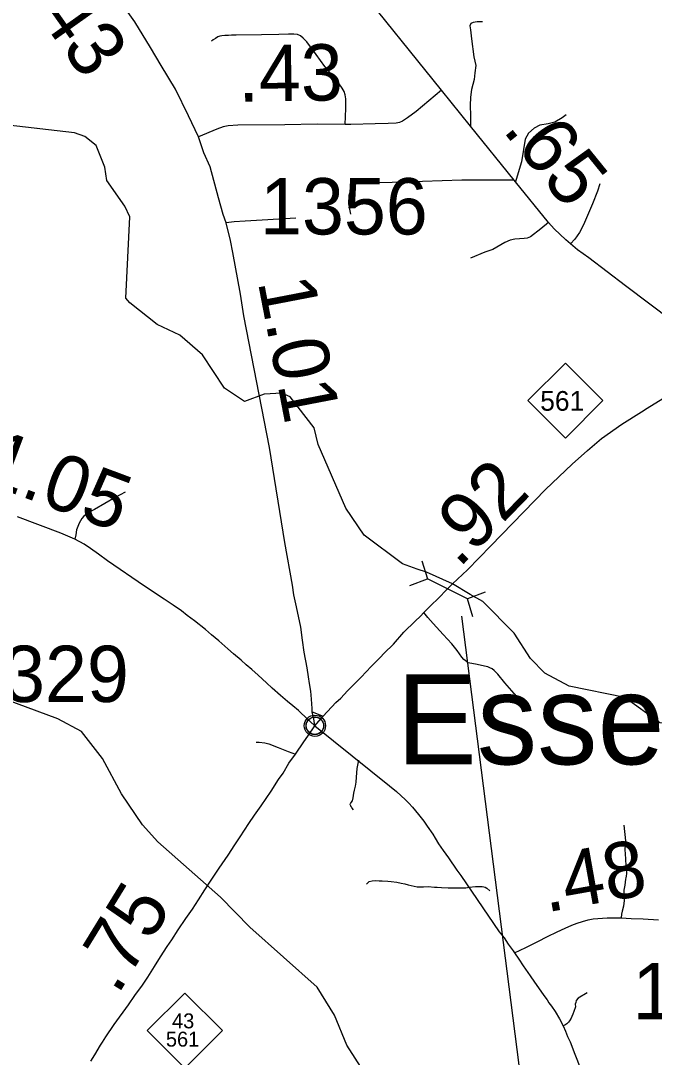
# Model space of a CAD drawing. Extents: x 2290615 to 2522933, y 819489 to 1012715.
# Drawn here: x 2305178 to 2310798, y 907403 to 916604 of the extents above; entities that cross this region are included whole.
import ezdxf

# ---------------------------------------------------------------- set-up
doc = ezdxf.new("R2010")
doc.units = 0
for name, color, linetype in [('Exist Civil Demographics City Label', 7, 'Continuous'), ('Exist Civil Demographics Community CELL', 7, 'Continuous'), ('Exist Hydrographic Misc Water Feature', 7, 'Continuous'), ('Exist Road Non-System Type 51', 7, 'Continuous'), ('Exist Road Primary NC Attributed', 7, 'Continuous'), ('Exist Road Primary NC Mileage Hundredths English Label', 7, 'Continuous'), ('Exist Road Primary NC Shield CELL', 7, 'Continuous'), ('Exist Road Primary NC Shield Number Label', 7, 'Continuous'), ('Exist Road Primary NC Structure Culvert CELL', 7, 'Continuous'), ('Exist Road Primary NC Structure Culvert Number Label', 7, 'Continuous'), ('Exist Road Secondary Mileage Hundredths English Label', 7, 'Continuous'), ('Exist Road Secondary Type 51 Attributed', 7, 'Continuous'), ('Exist Road Secondary Type 51 Number Label', 7, 'Continuous')]:
    doc.layers.add(name, color=color, linetype=linetype)

msp = doc.modelspace()

# ---------------------------------------------------------------- linework, layer by layer
at = {"layer": 'Exist Civil Demographics Community CELL'}
msp.add_lwpolyline([(2307709.8, 910358.4), (2307710.8, 910364), (2307712.6, 910370.5), (2307715.5, 910377.7), (2307718.4, 910383.5), (2307721.8, 910389.2), (2307725.5, 910394.3), (2307729.5, 910398.7), (2307734.1, 910403.3), (2307739.6, 910407.9), (2307745, 910411.6), (2307749.9, 910414.4), (2307755, 910416.9), (2307760.4, 910419.2), (2307766.1, 910421), (2307770.4, 910422.1), (2307775.3, 910422.9), (2307779.4, 910423.6), (2307785.7, 910423.9), (2307790.2, 910423.8), (2307795.8, 910423.5), (2307800.7, 910422.8), (2307805.6, 910421.8), (2307810.7, 910420.4), (2307815.8, 910418.4), (2307822.5, 910415.5), (2307828.7, 910412), (2307833.8, 910408.5), (2307839, 910404.5), (2307842.3, 910401.3), (2307846.4, 910396.9), (2307850.3, 910392.2), (2307853.3, 910387.7), (2307856.5, 910382.6), (2307858.9, 910377.5), (2307861, 910372.5), (2307862.5, 910367.5), (2307863.8, 910362.9), (2307864.9, 910356.8), (2307865.5, 910352.1), (2307865.8, 910346.1), (2307865.6, 910340.3), (2307865, 910334.6), (2307864.1, 910329.2), (2307862.4, 910323), (2307860.6, 910317.2), (2307858.3, 910312.1), (2307855.1, 910306.1), (2307851.8, 910300.8), (2307848.4, 910296.1), (2307844.2, 910291.3), (2307838.9, 910286.4), (2307833.8, 910282.3), (2307828.8, 910278.8), (2307824.5, 910276.3), (2307817.7, 910273.1), (2307810.6, 910270.4), (2307804.6, 910268.9), (2307798, 910267.6), (2307793.6, 910267.1), (2307789.1, 910266.9), (2307783.5, 910266.9), (2307779.2, 910267.3), (2307773.6, 910268), (2307767.7, 910269.3), (2307763.1, 910270.6), (2307757.9, 910272.5), (2307753.3, 910274.5), (2307749.4, 910276.7), (2307742.6, 910280.8), (2307737, 910285.1), (2307732.1, 910289.6), (2307727.6, 910294.4), (2307724.5, 910298.4), (2307721.5, 910302.6), (2307717.4, 910309.6), (2307715.7, 910313.2), (2307713.9, 910317.2), (2307711.4, 910325.4), (2307709.8, 910332.5), (2307709.1, 910337.6), (2307708.8, 910343.9), (2307708.7, 910348.6), (2307709.3, 910355.1)], close=True, dxfattribs=at)
for centre, radius in [((2307787.4, 910346), 94.3), ((2307787.2, 910346.2), 76.7)]:
    msp.add_circle(centre, radius, dxfattribs=at)
at = {"layer": 'Exist Hydrographic Misc Water Feature'}
for points in [[(2309007, 911606.7), (2308776.4, 911707.9), (2308695.6, 911736.6), (2308565.3, 911782.2), (2308224.1, 912037.7), (2308063.2, 912277.3), (2307816.1, 912841.5), (2307781.2, 912991.1), (2307569.2, 913264.7), (2307494.2, 913297.7), (2307336.1, 913287.9), (2307162.2, 913225), (2306986, 913342.4), (2306791, 913639.6), (2306589.1, 913811.9), (2306388.1, 913908.6), (2306145.1, 914098.9), (2306111.1, 914140.1), (2306145.1, 914863.7), (2306102.1, 914957.1), (2305941.1, 915186.8), (2305923, 915304.2), (2305846.2, 915494.7), (2305745.1, 915575.9), (2305654, 915608.2), (2304986, 915685.8)], [(2313621.3, 908878.7), (2312986.3, 909039.8), (2312827.4, 909121.8), (2312331.3, 909564.3), (2311846.2, 909728.1), (2311553.2, 909863.8), (2311443.3, 909964.3), (2311358.2, 910164.3), (2311189.2, 910318.3), (2311089.3, 910366.7), (2310847.2, 910373.1), (2310537.3, 910596.7), (2310044.2, 910697.9), (2309826.2, 910813.7), (2309700.3, 910943), (2309556.2, 911166.9), (2309278.1, 911447.6), (2309164.9, 911509.6), (2309007, 911606.7)], [(2309811.2, 906089.9), (2309685.3, 906196.4), (2309600.2, 906327.4), (2309491.2, 906378.8), (2309291.2, 906410), (2309147.3, 906574.7), (2308930.1, 906621.6), (2308738.2, 906702.3), (2308266.2, 907204.9), (2308071.2, 907511.9), (2307960.2, 907776.4), (2307807.3, 908026.2), (2307210.2, 908559.6), (2306949.1, 908824.7), (2306394.1, 909317.1), (2306259.1, 909465.9), (2306073.1, 909740.4), (2305903.2, 910055.2), (2305717.2, 910293.7), (2305508.2, 910406.5), (2304588.2, 910746.2)]]:
    msp.add_lwpolyline(points, dxfattribs=at)
at = {"layer": 'Exist Road Non-System Type 51'}
msp.add_line((2307764.5, 910468.6), (2307861.2, 910432.2), dxfattribs=at)
for points in [[(2309275.1, 916592.6), (2309226.2, 916594.7), (2309190.1, 916588.3), (2309170.9, 916577.7), (2309162.4, 916558.5), (2309166.7, 916522.3), (2309177.3, 916443.6), (2309196.4, 916283.9), (2309215.6, 916207.3), (2309206.8, 916140.4), (2309201.4, 916082.3), (2309176.2, 915994.2), (2309167, 915926), (2309165.9, 915850.1), (2309166.7, 915762.1), (2309168.8, 915667.7)], [(2308056.2, 915682.5), (2308062.2, 915823.8), (2308062.6, 915910), (2308056.1, 915945.3), (2308046.3, 915976.8), (2308030.6, 916006.3), (2307997.2, 916053.5), (2307876.1, 916197.7), (2307798.6, 916303.2), (2307716.1, 916417.3), (2307684.6, 916448.7), (2307659.1, 916470.4), (2307631.6, 916480.2), (2307600.1, 916484.1), (2307553, 916484.1), (2307468.4, 916482.2), (2307313.2, 916478.2), (2307088.8, 916474.4), (2307047.8, 916474), (2307022.3, 916472.3), (2306988.3, 916471.4), (2306961.8, 916469), (2306943.3, 916466.2), (2306926.8, 916459.3), (2306905.5, 916446.5), (2306885, 916432.8), (2306870.5, 916423.1)], [(2310016.5, 915767.3), (2309980.8, 915741), (2309917.2, 915704.2), (2309857.3, 915687.5), (2309783.5, 915676.9), (2309731.8, 915650.3), (2309682.4, 915605.7), (2309652.9, 915553.4), (2309619, 915350.9), (2309580.4, 915224.7), (2309568, 915172.8)], [(2310016.5, 915767.3), (2309980.8, 915741), (2309917.2, 915704.2), (2309857.3, 915687.5), (2309783.5, 915676.9), (2309731.8, 915650.3), (2309682.4, 915605.7), (2309652.9, 915553.4), (2309619, 915350.9), (2309580.4, 915224.7), (2309568, 915172.8)], [(2309555.2, 915189.8), (2309092.2, 915187.7), (2308741.2, 915177), (2308473.2, 915166.4), (2308327.5, 915165.4), (2308245.4, 915170.4), (2308201.5, 915164), (2308157.6, 915159.4), (2308131.8, 915145.2), (2308111.6, 915123.8), (2308088.2, 915053.6), (2308086.1, 914976.9), (2308103.1, 914885.4)], [(2309555.2, 915189.8), (2309092.2, 915187.7), (2308741.2, 915177), (2308473.2, 915166.4), (2308327.5, 915165.4), (2308245.4, 915170.4), (2308201.5, 915164), (2308157.6, 915159.4), (2308131.8, 915145.2), (2308111.6, 915123.8), (2308088.2, 915053.6), (2308086.1, 914976.9), (2308103.1, 914885.4)], [(2310315, 915154.7), (2310295.6, 915090.5), (2310250.8, 914978.2), (2310168.9, 914791.3), (2310135.7, 914722.9), (2310094.3, 914664.6), (2310054.3, 914624.3)], [(2310315, 915154.7), (2310295.6, 915090.5), (2310250.8, 914978.2), (2310168.9, 914791.3), (2310135.7, 914722.9), (2310094.3, 914664.6), (2310054.3, 914624.3)], [(2307617, 914851.9), (2307167.9, 914825.7), (2307071.5, 914818.6), (2307000.6, 914810.8)], [(2309858.7, 914813.7), (2309791.6, 914756.2), (2309699.4, 914686.6), (2309670.1, 914675.1), (2309644.5, 914671.4), (2309562.3, 914663.8), (2309520.7, 914657.2), (2309471.5, 914636.4), (2309364.7, 914573.9), (2309294.7, 914550.3), (2309166.7, 914495.9)], [(2306103.7, 912420.4), (2306016.3, 912371.4), (2305833.6, 912265.5), (2305776, 912234.9), (2305738.1, 912206.5), (2305720.6, 912186.4), (2305694.9, 912144.1), (2305673.5, 912085.8), (2305666.1, 912041.7), (2305659, 912002.9)], [(2306103.7, 912420.4), (2306016.3, 912371.4), (2305833.6, 912265.5), (2305776, 912234.9), (2305738.1, 912206.5), (2305720.6, 912186.4), (2305694.9, 912144.1), (2305673.5, 912085.8), (2305666.1, 912041.7), (2305659, 912002.9)], [(2309651.1, 910524.6), (2309554.7, 910632.8), (2309471.8, 910727.6), (2309409.2, 910803.7), (2309377.1, 910837.6), (2309358.5, 910851.1), (2309339.9, 910859.6), (2309321.3, 910869.7), (2309292.5, 910874.8), (2309226.6, 910890), (2309180.9, 910898.5), (2309162.3, 910901.9), (2309145.4, 910905.3), (2309131.9, 910915.4), (2309109.9, 910934), (2309091.3, 910956), (2309050.7, 911015.2), (2309003.4, 911074.5), (2308925.6, 911155.7), (2308837.6, 911252.1), (2308790.3, 911308), (2308754.6, 911350.4)], [(2307266.7, 910199.3), (2307291.7, 910199.3), (2307343.1, 910194.6), (2307379, 910185.2), (2307461.6, 910152.5), (2307550.4, 910118.2), (2307615.9, 910093.2)], [(2308174.5, 910039.7), (2308160, 909966.4), (2308154.5, 909890.5), (2308151.8, 909844.7), (2308144.5, 909808.3), (2308136.9, 909775.2), (2308130.9, 909747.4), (2308123, 909704.9), (2308117.5, 909680.4), (2308106.9, 909663.6), (2308101.8, 909656.7), (2308099.7, 909652.7), (2308098.7, 909647.6), (2308099.1, 909643.8), (2308101.8, 909638.3), (2308107.4, 909629.1), (2308111.5, 909622.7), (2308116.1, 909615.3), (2308126.7, 909598.7)], [(2310528.2, 909464.2), (2310543.7, 909324.4), (2310536.5, 909248.6), (2310541.7, 909165), (2310547, 909100.1), (2310548, 909075), (2310550.1, 909035.3), (2310549.1, 909012.3), (2310545.9, 908996.6), (2310541.7, 908983), (2310536.5, 908930.7), (2310527.1, 908887.9), (2310528.2, 908844), (2310531.3, 908794.8), (2310525.3, 908746), (2310513.5, 908701.7), (2310508.3, 908673.5), (2310505.4, 908640.8)], [(2308244.4, 908940.2), (2308269.5, 908964.2), (2308296.6, 908970.5), (2308321.7, 908972.6), (2308358.3, 908970.5), (2308383.4, 908969.4), (2308434.6, 908966.3), (2308463.8, 908963.2), (2308514, 908957.9), (2308553.7, 908949.6), (2308586.1, 908942.2), (2308613.3, 908933.9), (2308666.6, 908921.3), (2308694.8, 908917.2), (2308750.2, 908916.1), (2308793, 908918.2), (2308848.4, 908913), (2308871.4, 908911.9), (2308910.9, 908909.1), (2308970.7, 908906.7), (2309064.8, 908906.7), (2309125.4, 908907.7), (2309156.7, 908911.9), (2309210.6, 908920.2), (2309246.6, 908920.6), (2309270.7, 908918.8), (2309284.7, 908917), (2309298.7, 908913.2), (2309312.8, 908905.3), (2309338.6, 908880.1)], [(2310202.2, 907976), (2310121.8, 907928.2), (2310105, 907907.2), (2310101.4, 907890.2), (2310097.6, 907874.1), (2310099.2, 907851.9), (2310085.8, 907810.8), (2310076.5, 907786.5), (2310067.3, 907765.5), (2310059.8, 907749.6), (2310047.2, 907727.8), (2310036.3, 907714.4), (2310022.9, 907701), (2310005.3, 907689.2), (2309989.4, 907682.5)]]:
    msp.add_lwpolyline(points, dxfattribs=at)
at = {"layer": 'Exist Road Primary NC Attributed'}
for points in [[(2306753.9, 915573.6), (2306667.4, 915759.5), (2306551.1, 915997.2), (2306423.5, 916206.5), (2306328.5, 916365.4), (2306190.9, 916594.6), (2305937.1, 916952.2), (2305579.7, 917456), (2305540.6, 917513.5)], [(2307787.4, 910346), (2307776.9, 910406.1), (2307764.5, 910468.6), (2307763.5, 910498.8), (2307756.2, 910580.9), (2307751.9, 910653.2), (2307740.8, 910719.9), (2307732.1, 910780.3), (2307718, 910859.8), (2307692.3, 911000.2), (2307678.3, 911105.5), (2307661.9, 911220.2), (2307624.6, 911401.4), (2307601.7, 911509.3), (2307587.7, 911594.4), (2307519.6, 911972.6), (2307383.5, 912814.9), (2307158, 913983.5), (2307126.8, 914176.5), (2307058.8, 914546.8), (2307037.5, 914653.3), (2307000.6, 914810.8), (2306975.1, 914882.9), (2306933.4, 915030.4), (2306858.8, 915306.1), (2306803.1, 915430.9), (2306753.9, 915573.6)], [(2307787.4, 910346), (2307861.2, 910432.2), (2307971.9, 910552.3), (2308016.6, 910590.8), (2308076.3, 910655.8), (2308199, 910776.7), (2308287.9, 910871.6), (2308365.1, 910952.4), (2308401.1, 910991.1), (2308483.2, 911071.2), (2308575.7, 911176.2), (2308675.5, 911274), (2308724.3, 911319.7), (2308754.6, 911350.4), (2308809.5, 911406), (2308890.6, 911485.1), (2308950.9, 911550.6), (2309007, 911606.7), (2309140.3, 911729.4), (2309346.7, 911942.2), (2309831.7, 912443.2), (2310069.9, 912669), (2310204.5, 912790.4), (2310329.4, 912896.6), (2310511, 913022.1), (2310684, 913133.5), (2310733.6, 913166.2), (2310952, 913297.5)], [(2305800.7, 907368.1), (2305836, 907424.4), (2305886, 907511.7), (2305903.7, 907536.7), (2305933.9, 907583.6), (2306005.7, 907695), (2306134.8, 907867.8), (2306190.3, 907952.1), (2306257.3, 908044.7), (2306304.5, 908113.3), (2306365.8, 908209.6), (2306417.3, 908295.5), (2306476.6, 908386.1), (2306518.8, 908445.4), (2306573.4, 908534.5), (2306642.1, 908636), (2306701.4, 908718.8), (2306756, 908801.6), (2306810.7, 908890.6), (2306866.9, 908976.5), (2306937.1, 909081.1), (2307018.3, 909198.3), (2307077.6, 909288.9), (2307124.9, 909360.6), (2307201.8, 909479.2), (2307252.7, 909553), (2307310.9, 909636.2), (2307398.2, 909764.1), (2307464.7, 909868.1), (2307505.2, 909926.3), (2307557.2, 910013.7), (2307615.9, 910093.2), (2307690.2, 910202.9), (2307724, 910254.4), (2307787.4, 910346)]]:
    msp.add_lwpolyline(points, dxfattribs=at)
at = {"layer": 'Exist Road Primary NC Shield CELL'}
for points in [[(2309677, 913231.6), (2310010, 913564.6), (2310343, 913231.6), (2310010, 912898.6)], [(2306300.6, 907639.9), (2306633.6, 907972.9), (2306966.6, 907639.9), (2306633.6, 907306.9)]]:
    msp.add_lwpolyline(points, close=True, dxfattribs=at)
at = {"layer": 'Exist Road Primary NC Structure Culvert CELL'}
for p, q in [((2308736.7, 911808.6), (2308785.5, 911649.3)), ((2308629.2, 911591.9), (2308785.5, 911649.3)), ((2309140.9, 911473), (2308785.5, 911649.3)), ((2309297.3, 911530.4), (2309140.9, 911473)), ((2309189.8, 911313.7), (2309140.9, 911473))]:
    msp.add_line(p, q, dxfattribs=at)
at = {"layer": 'Exist Road Primary NC Structure Culvert Number Label'}
msp.add_line((2309087.2, 911317.7), (2310021, 904022.4), dxfattribs=at)
at = {"layer": 'Exist Road Secondary Type 51 Attributed'}
for points in [[(2308910.7, 915985.8), (2308133.6, 916955), (2307923.7, 917230.8), (2307708.2, 917579.9), (2307513.9, 917920), (2307404.8, 918110.2), (2307299.8, 918269.1), (2307180.7, 918446.5), (2306899.9, 918856.6), (2306690.1, 919158.9), (2306650, 919207.1), (2306580.2, 919278.6), (2306530.5, 919323.3), (2306508.1, 919340.4)], [(2308910.7, 915985.8), (2308686.7, 915797.1), (2308610.1, 915740.3), (2308564.7, 915713.3), (2308536.4, 915700.6), (2308508, 915694.9), (2308438.5, 915690.6), (2308322.2, 915687.8), (2308106.7, 915682.1), (2308056.2, 915682.5), (2307806.1, 915684.2), (2307519.6, 915680), (2307104.1, 915675.7), (2307019.1, 915670.1), (2306975.1, 915661.5), (2306917, 915640.3), (2306753.9, 915573.6)], [(2311383.1, 913616.7), (2310542.2, 914251.1), (2310217.4, 914498), (2310118.2, 914570.4), (2310054.3, 914624.3), (2310013.2, 914658.4), (2309909.4, 914756.4), (2309858.7, 914813.7), (2309568, 915172.8), (2309555.2, 915189.8), (2309168.8, 915667.7), (2308910.7, 915985.8)], [(2307787.4, 910346), (2307702.2, 910426), (2307666.8, 910458.2), (2307641.9, 910481.1), (2307592, 910522.3), (2307545.6, 910559.8), (2307483, 910613.1), (2307408.3, 910678.2), (2307357.9, 910727.6), (2307285.1, 910794.8), (2307228.6, 910846.1), (2307178.2, 910887.7), (2307133.8, 910927.1), (2307065.2, 910984.5), (2307014.7, 911029.8), (2306934.1, 911099), (2306869.4, 911154.3), (2306817, 911201.6), (2306718.1, 911276.6), (2306655.7, 911325.8), (2306603.2, 911365.3), (2306528.7, 911416.5), (2306448.8, 911470.8), (2306275.8, 911585.7), (2305948.5, 911811), (2305867.4, 911868.1), (2305797.9, 911917.8), (2305739.8, 911957.5), (2305659, 912002.9), (2305534.2, 912055.4), (2305149.6, 912199.3)], [(2307787.4, 910346), (2308449.2, 909811.2), (2308509.8, 909762.1), (2308551.6, 909724.4), (2308588.2, 909692), (2308621.7, 909657.5), (2308654, 909624), (2308681.2, 909591.6), (2308707.3, 909557.1), (2308752.3, 909498.5), (2308783.6, 909455.7), (2308833.8, 909382.5), (2308854.7, 909348), (2308884.7, 909298.6), (2308925.4, 909239), (2308972.1, 909173.5), (2309047.2, 909064.3), (2309082.5, 909016.5), (2309423.2, 908517.7), (2309465, 908464.4), (2309501.6, 908407.9), (2309546.6, 908348.3), (2309558.6, 908330.3)], [(2309558.6, 908330.3), (2309658.9, 908378.9), (2309765.5, 908432.2), (2309851.7, 908476.1), (2309936.4, 908515.4), (2310006.9, 908549.9), (2310066.5, 908576.5), (2310113.5, 908593.8), (2310160.5, 908609.5), (2310210.7, 908623.6), (2310254.6, 908631.4), (2310296.9, 908634.6), (2310337.7, 908637.7), (2310380, 908640.8), (2310505.4, 908640.8), (2310591.6, 908636.1), (2310698.2, 908631.4), (2310834.6, 908622)], [(2309558.6, 908330.3), (2309596.2, 908275.4), (2309635.4, 908215.8), (2309697.6, 908126.9), (2309734.7, 908071.1), (2309792, 907989.1), (2309819.3, 907952.5), (2309847, 907913.9), (2309862.9, 907887.9), (2309886.3, 907856.1), (2309919, 907810), (2309957.6, 907745.4), (2309989.4, 907682.5), (2310010.3, 907634.7), (2310028.8, 907588.6), (2310051.4, 907540), (2310094.5, 907430.1), (2310110.9, 907386.4), (2310149.8, 907285), (2310172.5, 907225.1), (2310210.6, 907131.7), (2310482.1, 906451.3), (2310511, 906375.9), (2310543.3, 906269.4)]]:
    msp.add_lwpolyline(points, dxfattribs=at)

# ---------------------------------------------------------------- texts
at = {"layer": 'Exist Civil Demographics City Label'}
msp.add_text('Essex', height=800, rotation=360, dxfattribs=at).set_placement((2308511.1, 910003.8))
at = {"layer": 'Exist Road Primary NC Mileage Hundredths English Label'}
for s, rotation, p in [('.43', 305.36695, (2305209.3, 916820.3)), ('1.01', 280.92017, (2307279.8, 914288.1)), ('.92', 45.92793, (2309064.2, 911736.9)), ('.75', 58.46265, (2306037.7, 907947.6))]:
    msp.add_text(s, height=500, rotation=rotation, dxfattribs=at).set_placement(p)
at = {"layer": 'Exist Road Primary NC Shield Number Label'}
for s, height, p in [('561', 175, (2309786.1, 913141.9)), ('43', 132.5, (2306520.1, 907660.4)), ('561', 132.5, (2306465.7, 907498.1))]:
    msp.add_text(s, height=height, dxfattribs=at).set_placement(p)
at = {"layer": 'Exist Road Secondary Mileage Hundredths English Label'}
for s, rotation, p in [('.43', 0.85158, (2307108.3, 915883.6)), ('.65', 308.9963, (2309443.9, 915633.2)), ('1.05', 339.48868, (2304813.5, 912518.5)), ('.48', 10.13064, (2309839.6, 908688.6))]:
    msp.add_text(s, height=500, rotation=rotation, dxfattribs=at).set_placement(p)
at = {"layer": 'Exist Road Secondary Type 51 Number Label'}
for s, p in [('1356', (2307300.9, 914706.4)), ('1329', (2304649.6, 910556.5)), ('1351', (2310605.3, 907741.5))]:
    msp.add_text(s, height=500, rotation=360, dxfattribs=at).set_placement(p)

doc.saveas('drawing.dxf')
